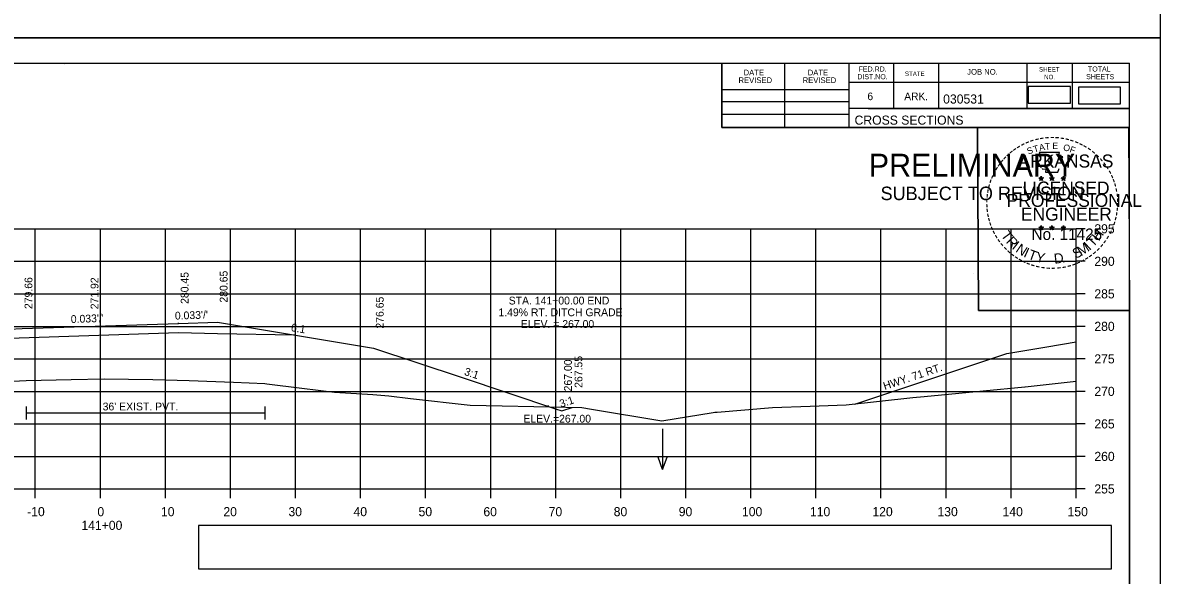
# Model space of a CAD drawing. Extents: x 285 to 4233, y -659 to 3710.
# Drawn here: x 527.3 to 702.2, y 2666.9 to 2751.9 of the extents above; entities that cross this region are included whole.
import ezdxf

# ---------------------------------------------------------------- set-up
doc = ezdxf.new("R2010")
doc.units = 0
for name, color, linetype in [('R_Alt Surface', 7, 'Continuous'), ('R_Axis', 7, 'Continuous'), ('R_Axis Annot', 7, 'Continuous'), ('R_Border', 7, 'Continuous'), ('R_Border PE', 7, 'Continuous'), ('R_Border Prem', 7, 'Continuous'), ('R_Exist Surface', 7, 'Continuous'), ('R_Fin Surface', 7, 'Continuous'), ('R_Grid', 7, 'Continuous'), ('R_No Plot', 7, 'Continuous'), ('R_Proposed Const Limits', 7, 'Continuous'), ('R_Water', 7, 'Continuous'), ('R_Water Annot', 7, 'Continuous'), ('R_Xsect Elev', 7, 'Continuous'), ('R_Xsect Slope', 7, 'Continuous')]:
    doc.layers.add(name, color=color, linetype=linetype)

msp = doc.modelspace()

# ---------------------------------------------------------------- linework, layer by layer
at = {"layer": 'R_Alt Surface'}
for points in [[(507.11, 2702.79), (517.28, 2703.12), (525.28, 2703.39), (551.28, 2704.24), (551.28, 2704.24), (557.28, 2704.12), (569.1, 2703.89)], [(527.86, 2692.9), (527.86, 2690.9)], [(527.86, 2691.9), (564.54, 2691.9)], [(564.54, 2692.9), (564.54, 2690.9)]]:
    msp.add_lwpolyline(points, dxfattribs=at)
at = {"layer": 'R_Axis'}
for p, q in [((689.28, 2680.21), (689.28, 2720.21)), ((690.68, 2720.21), (689.28, 2720.21)), ((690.68, 2715.21), (689.28, 2715.21)), ((690.68, 2710.21), (689.28, 2710.21)), ((690.68, 2705.21), (689.28, 2705.21)), ((690.68, 2700.21), (689.28, 2700.21)), ((690.68, 2695.21), (689.28, 2695.21)), ((690.68, 2690.21), (689.28, 2690.21)), ((690.68, 2685.21), (689.28, 2685.21)), ((389.28, 2680.21), (689.28, 2680.21)), ((529.28, 2678.81), (529.28, 2680.21)), ((539.28, 2678.81), (539.28, 2680.21)), ((549.28, 2678.81), (549.28, 2680.21)), ((559.28, 2678.81), (559.28, 2680.21)), ((569.28, 2678.81), (569.28, 2680.21)), ((579.28, 2678.81), (579.28, 2680.21)), ((589.28, 2678.81), (589.28, 2680.21)), ((599.28, 2678.81), (599.28, 2680.21)), ((609.28, 2678.81), (609.28, 2680.21)), ((619.28, 2678.81), (619.28, 2680.21)), ((629.28, 2678.81), (629.28, 2680.21)), ((639.28, 2678.81), (639.28, 2680.21)), ((649.28, 2678.81), (649.28, 2680.21)), ((659.28, 2678.81), (659.28, 2680.21)), ((669.28, 2678.81), (669.28, 2680.21)), ((679.28, 2678.81), (679.28, 2680.21)), ((689.28, 2678.81), (689.28, 2680.21)), ((690.68, 2680.21), (689.28, 2680.21))]:
    msp.add_line(p, q, dxfattribs=at)
at = {"layer": 'R_Axis Annot'}
for points in [[(681.93, 2739.53), (688.39, 2739.53), (688.39, 2742.09), (681.93, 2742.09)], [(689.66, 2739.45), (696.12, 2739.45), (696.12, 2742.01), (689.66, 2742.01)], [(554.36, 2667.93), (694.72, 2667.93), (694.72, 2674.59), (554.36, 2674.59)]]:
    msp.add_lwpolyline(points, close=True, dxfattribs=at)
at = {"layer": 'R_Border'}
for p, q in [((381.28, 2745.67), (697.46, 2745.67)), ((533.8, 2745.41), (533.8, 2745.41)), ((533.8, 2745.41), (533.8, 2745.41)), ((634.82, 2735.79), (634.82, 2745.67)), ((644.5, 2735.79), (644.5, 2745.67)), ((654.36, 2745.67), (654.36, 2735.79)), ((661.2, 2745.67), (661.2, 2738.73)), ((668.14, 2745.67), (668.14, 2738.73)), ((681.72, 2745.67), (681.72, 2738.73)), ((688.66, 2745.67), (688.66, 2738.73)), ((697.46, 2540.21), (697.46, 2745.67)), ((697.46, 2742.73), (654.36, 2742.73)), ((697.46, 2742.75), (697.46, 2742.75)), ((634.82, 2741.65), (654.36, 2741.65)), ((634.82, 2739.79), (654.36, 2739.79)), ((697.46, 2738.73), (654.36, 2738.73)), ((657.32, 2738.73), (697.46, 2738.73)), ((634.82, 2737.85), (654.36, 2737.85)), ((697.46, 2735.79), (634.82, 2735.79))]:
    msp.add_line(p, q, dxfattribs=at)
at = {"layer": 'R_Border PE'}
for p, q in [((683.54, 2728.04), (683.89, 2727.93)), ((683.54, 2728.04), (683.8, 2728)), ((683.54, 2728.04), (683.78, 2727.92)), ((683.68, 2727.64), (683.89, 2727.93)), ((683.89, 2728.3), (683.85, 2728.05)), ((683.89, 2727.93), (683.89, 2728.3)), ((683.89, 2728.3), (683.94, 2728.05)), ((684.24, 2728.04), (683.89, 2727.93)), ((684.11, 2727.64), (683.89, 2727.93)), ((684.24, 2728.04), (683.95, 2727.99)), ((684.11, 2727.64), (683.97, 2727.93)), ((684.24, 2728.04), (684.04, 2727.94)), ((685.21, 2728.04), (685.56, 2727.93)), ((685.21, 2728.04), (685.47, 2728)), ((685.21, 2728.04), (685.45, 2727.92)), ((685.35, 2727.64), (685.56, 2727.93)), ((685.56, 2728.3), (685.52, 2728.05)), ((685.56, 2727.93), (685.56, 2728.3)), ((685.56, 2728.3), (685.61, 2728.05)), ((685.91, 2728.04), (685.56, 2727.93)), ((685.78, 2727.64), (685.56, 2727.93)), ((685.91, 2728.04), (685.62, 2727.99)), ((685.78, 2727.64), (685.64, 2727.93)), ((685.91, 2728.04), (685.71, 2727.94)), ((686.98, 2728.03), (687.33, 2727.92)), ((686.98, 2728.03), (687.23, 2727.99)), ((686.98, 2728.03), (687.22, 2727.91)), ((687.11, 2727.62), (687.33, 2727.92)), ((687.33, 2728.29), (687.29, 2728.03)), ((687.33, 2727.92), (687.33, 2728.29)), ((687.33, 2728.29), (687.38, 2728.04)), ((687.67, 2728.03), (687.33, 2727.92)), ((687.54, 2727.62), (687.33, 2727.92)), ((687.67, 2728.03), (687.39, 2727.98)), ((687.54, 2727.62), (687.4, 2727.91)), ((687.67, 2728.03), (687.47, 2727.93)), ((683.68, 2727.64), (683.8, 2727.88)), ((683.68, 2727.64), (683.89, 2727.85)), ((684.11, 2727.64), (683.89, 2727.85)), ((685.35, 2727.64), (685.47, 2727.88)), ((685.35, 2727.64), (685.56, 2727.85)), ((685.78, 2727.64), (685.56, 2727.85)), ((687.11, 2727.62), (687.24, 2727.87)), ((687.11, 2727.62), (687.33, 2727.84)), ((687.54, 2727.62), (687.33, 2727.84)), ((683.54, 2720.47), (683.89, 2720.36)), ((683.54, 2720.47), (683.79, 2720.43)), ((683.54, 2720.47), (683.78, 2720.35)), ((683.67, 2720.06), (683.89, 2720.36)), ((683.67, 2720.06), (683.8, 2720.31)), ((683.67, 2720.06), (683.89, 2720.28)), ((683.89, 2720.72), (683.85, 2720.47)), ((683.89, 2720.36), (683.89, 2720.72)), ((683.89, 2720.72), (683.94, 2720.47)), ((684.24, 2720.47), (683.89, 2720.36)), ((684.1, 2720.06), (683.89, 2720.36)), ((684.1, 2720.06), (683.89, 2720.28)), ((684.24, 2720.47), (683.95, 2720.42)), ((684.1, 2720.06), (683.97, 2720.35)), ((684.24, 2720.47), (684.03, 2720.37)), ((685.21, 2720.47), (685.56, 2720.36)), ((685.21, 2720.47), (685.46, 2720.43)), ((685.21, 2720.47), (685.45, 2720.35)), ((685.34, 2720.06), (685.56, 2720.36)), ((685.34, 2720.06), (685.47, 2720.31)), ((685.34, 2720.06), (685.56, 2720.28)), ((685.56, 2720.72), (685.52, 2720.47)), ((685.56, 2720.36), (685.56, 2720.72)), ((685.56, 2720.72), (685.61, 2720.47)), ((685.91, 2720.47), (685.56, 2720.36)), ((685.77, 2720.06), (685.56, 2720.36)), ((685.77, 2720.06), (685.56, 2720.28)), ((685.91, 2720.47), (685.62, 2720.42)), ((685.77, 2720.06), (685.63, 2720.35)), ((685.91, 2720.47), (685.7, 2720.37)), ((686.98, 2720.46), (687.33, 2720.35)), ((686.98, 2720.46), (687.23, 2720.42)), ((686.98, 2720.46), (687.21, 2720.34)), ((687.11, 2720.05), (687.33, 2720.35)), ((687.11, 2720.05), (687.24, 2720.3)), ((687.11, 2720.05), (687.32, 2720.27)), ((687.33, 2720.71), (687.28, 2720.46)), ((687.54, 2720.05), (687.32, 2720.27)), ((687.33, 2720.35), (687.33, 2720.71)), ((687.33, 2720.71), (687.37, 2720.46)), ((687.67, 2720.46), (687.33, 2720.35)), ((687.54, 2720.05), (687.33, 2720.35)), ((687.67, 2720.46), (687.39, 2720.41)), ((687.54, 2720.05), (687.4, 2720.34)), ((687.67, 2720.46), (687.47, 2720.36))]:
    msp.add_line(p, q, dxfattribs=at)
for points in [[(683.59, 2731.92), (683.85, 2731.09)], [(687.1, 2731), (687.24, 2731.28), (686.55, 2731.26), (686.7, 2731.92), (683.59, 2731.92)], [(683.89, 2728.3), (684.11, 2727.64), (683.54, 2728.04), (684.24, 2728.04), (683.68, 2727.64), (683.89, 2728.3)], [(684.08, 2729.5), (684.08, 2729.41), (684.64, 2729.39), (684.59, 2728.92), (686.46, 2728.92), (686.66, 2729.46)], [(685.56, 2728.3), (685.78, 2727.64), (685.21, 2728.04), (685.91, 2728.04), (685.35, 2727.64), (685.56, 2728.3)], [(687.33, 2728.29), (687.54, 2727.62), (686.98, 2728.03), (687.67, 2728.03), (687.11, 2727.62), (687.33, 2728.29)], [(683.89, 2720.72), (684.1, 2720.06), (683.54, 2720.47), (684.24, 2720.47), (683.67, 2720.06), (683.89, 2720.72)], [(685.56, 2720.72), (685.77, 2720.06), (685.21, 2720.47), (685.91, 2720.47), (685.34, 2720.06), (685.56, 2720.72)], [(687.33, 2720.71), (687.54, 2720.05), (686.98, 2720.46), (687.67, 2720.46), (687.11, 2720.05), (687.33, 2720.71)]]:
    msp.add_lwpolyline(points, dxfattribs=at)
for centre, radius in [((683.89, 2727.93), 0.172), ((683.89, 2727.93), 0.145), ((683.89, 2727.93), 0.116), ((683.89, 2727.93), 0.0991), ((683.89, 2727.93), 0.0747), ((683.89, 2727.93), 0.0495), ((683.89, 2727.93), 0.0296), ((685.56, 2727.93), 0.172), ((685.56, 2727.93), 0.145), ((685.56, 2727.93), 0.116), ((685.56, 2727.93), 0.0991), ((685.56, 2727.93), 0.0747), ((685.56, 2727.93), 0.0495), ((685.56, 2727.93), 0.0296), ((687.33, 2727.92), 0.172), ((687.33, 2727.92), 0.145), ((687.33, 2727.92), 0.116), ((687.33, 2727.92), 0.0991), ((687.33, 2727.92), 0.0747), ((687.33, 2727.92), 0.0495), ((687.33, 2727.92), 0.0296), ((683.89, 2720.36), 0.172), ((683.89, 2720.36), 0.145), ((683.89, 2720.36), 0.116), ((683.89, 2720.36), 0.0991), ((683.89, 2720.36), 0.0747), ((683.89, 2720.36), 0.0495), ((683.89, 2720.36), 0.0296), ((685.56, 2720.36), 0.172), ((685.56, 2720.36), 0.145), ((685.56, 2720.36), 0.116), ((685.56, 2720.36), 0.0991), ((685.56, 2720.36), 0.0747), ((685.56, 2720.36), 0.0495), ((685.56, 2720.36), 0.0296), ((687.32, 2720.35), 0.172), ((687.32, 2720.35), 0.145), ((687.32, 2720.35), 0.116), ((687.32, 2720.35), 0.0991), ((687.32, 2720.35), 0.0747), ((687.32, 2720.35), 0.0495), ((687.32, 2720.35), 0.0296)]:
    msp.add_circle(centre, radius, dxfattribs=at)
at = {"layer": 'R_Exist Surface'}
msp.add_lwpolyline([(523.67, 2696.7), (527.86, 2696.9), (534.8, 2697.03), (539.86, 2697.14), (547.36, 2697.01), (552.95, 2696.9), (559.74, 2696.63), (564.54, 2696.44), (564.87, 2696.39), (570.23, 2695.7), (575.25, 2695.11), (581.14, 2694.73), (583.64, 2694.51), (586.97, 2694.12), (596.14, 2693.11), (610.81, 2692.78), (613.3, 2692.72), (614.76, 2692.49), (625.6, 2690.68), (633.47, 2691.94), (633.72, 2691.99), (634.1, 2692.02), (642.59, 2692.72), (648.37, 2692.95), (653.95, 2693.12), (664.19, 2694.26), (665.9, 2694.43), (668.6, 2694.7), (681.41, 2695.89), (681.43, 2695.9), (689.28, 2696.77)], dxfattribs=at)
at = {"layer": 'R_Fin Surface'}
for points in [[(464.01, 2692.69), (467.95, 2691.38), (497.28, 2701.15), (517.28, 2704.48), (525.28, 2704.8), (527.28, 2704.87), (551.28, 2705.66), (557.28, 2705.86), (581.28, 2701.86), (594.75, 2697.37), (609.26, 2692.53), (610.21, 2692.21), (611.83, 2692.75)], [(655.28, 2693.26), (673.41, 2699.31), (678.61, 2701.04), (684.79, 2702.07), (689.28, 2702.82)]]:
    msp.add_lwpolyline(points, dxfattribs=at)
at = {"layer": 'R_Grid'}
for p, q in [((389.28, 2720.21), (689.28, 2720.21)), ((529.28, 2680.21), (529.28, 2720.21)), ((539.28, 2680.21), (539.28, 2720.21)), ((549.28, 2680.21), (549.28, 2720.21)), ((559.28, 2680.21), (559.28, 2720.21)), ((569.28, 2680.21), (569.28, 2720.21)), ((579.28, 2680.21), (579.28, 2720.21)), ((589.28, 2680.21), (589.28, 2720.21)), ((599.28, 2680.21), (599.28, 2720.21)), ((609.28, 2680.21), (609.28, 2720.21)), ((619.28, 2680.21), (619.28, 2720.21)), ((629.28, 2680.21), (629.28, 2720.21)), ((639.28, 2680.21), (639.28, 2720.21)), ((649.28, 2680.21), (649.28, 2720.21)), ((659.28, 2680.21), (659.28, 2720.21)), ((669.28, 2680.21), (669.28, 2720.21)), ((679.28, 2680.21), (679.28, 2720.21)), ((689.28, 2680.21), (689.28, 2720.21)), ((389.28, 2715.21), (689.28, 2715.21)), ((389.28, 2710.21), (689.28, 2710.21)), ((389.28, 2705.21), (689.28, 2705.21)), ((389.28, 2700.21), (689.28, 2700.21)), ((389.28, 2695.21), (689.28, 2695.21)), ((389.28, 2690.21), (689.28, 2690.21)), ((389.28, 2685.21), (689.28, 2685.21)), ((389.28, 2680.21), (689.28, 2680.21))]:
    msp.add_line(p, q, dxfattribs=at)
at = {"layer": 'R_No Plot'}
for p, q in [((368.88, 2749.57), (702.21, 2749.57)), ((368.88, 2749.56), (702.21, 2749.56)), ((673.49, 2713.33), (673.49, 2713.33))]:
    msp.add_line(p, q, dxfattribs=at)
for points in [[(368.87, 2962.9), (702.21, 2962.9), (702.21, 2749.56), (368.87, 2749.56)], [(368.87, 2749.56), (702.21, 2749.56), (702.21, 2536.23), (368.87, 2536.23)], [(615.2, 2745.67), (634.82, 2745.67), (634.82, 2735.79), (650.93, 2735.79), (674.13, 2735.79), (674.25, 2707.63), (697.46, 2707.63), (697.46, 2540.21), (381.28, 2540.21), (381.28, 2745.67)], [(674.13, 2735.79), (697.34, 2735.79), (697.46, 2707.63), (674.25, 2707.63)]]:
    msp.add_lwpolyline(points, close=True, dxfattribs=at)
at = {"layer": 'R_Proposed Const Limits'}
for points in [[(551.28, 2705.59), (551.28, 2705.62), (551.28, 2705.66), (551.28, 2705.7), (551.28, 2705.74)], [(608.21, 2692.92), (608.08, 2693.01)]]:
    msp.add_lwpolyline(points, dxfattribs=at)
at = {"layer": 'R_Water Annot'}
for p, q in [((625.71, 2689.45), (625.71, 2683.17)), ((625.71, 2683.17), (625.01, 2685.09)), ((625.71, 2683.17), (626.41, 2685.09))]:
    msp.add_line(p, q, dxfattribs=at)
at = {"layer": 'R_Xsect Elev'}
msp.add_line((539.28, 2697.12), (539.28, 2713.05), dxfattribs=at)

# ---------------------------------------------------------------- texts
at = {"layer": 'R_Axis Annot'}
for s, p in [('295', (692.08, 2719.51)), ('290', (692.08, 2714.51)), ('285', (692.08, 2709.51)), ('280', (692.08, 2704.51)), ('275', (692.08, 2699.51)), ('270', (692.08, 2694.51)), ('265', (692.08, 2689.51)), ('260', (692.08, 2684.51)), ('255', (692.08, 2679.51)), ('-10', (528.02, 2676.01)), ('0', (538.82, 2676.01)), ('10', (548.59, 2676.01)), ('20', (558.19, 2676.01)), ('30', (568.19, 2676.01)), ('40', (578.19, 2676.01)), ('50', (588.19, 2676.01)), ('60', (598.16, 2676.01)), ('70', (608.19, 2676.01)), ('80', (618.19, 2676.01)), ('90', (628.19, 2676.01)), ('100', (637.91, 2676.01)), ('110', (648.36, 2676.01)), ('120', (657.96, 2676.01)), ('130', (667.96, 2676.01)), ('140', (677.96, 2676.01)), ('150', (687.96, 2676.01)), ('141+00', (536.36, 2673.91))]:
    msp.add_text(s, height=1.4, dxfattribs=at).set_placement(p)
at = {"layer": 'R_Border'}
for s, height, p in [('DATE', 0.879, (638.16, 2743.8)), ('DATE', 0.879, (648.02, 2743.8)), ('DIST.NO.', 0.782, (655.64, 2743.21)), ('FED.RD.', 0.782, (655.84, 2744.39)), ('STATE', 0.684, (662.96, 2743.71)), ('JOB NO.', 0.879, (672.54, 2743.91)), ('SHEET', 0.684, (683.58, 2744.39)), ('NO.', 0.684, (684.36, 2743.21)), ('SHEETS', 0.782, (690.82, 2743.21)), ('TOTAL', 0.782, (691.1, 2744.39)), ('REVISED', 0.879, (637.38, 2742.62)), ('REVISED', 0.879, (647.24, 2742.62)), ('6', 1.17, (657.2, 2739.99)), ('ARK.', 1.172, (662.86, 2739.99)), ('030531', 1.4, (668.84, 2739.47)), ('CROSS SECTIONS', 1.4, (655.22, 2736.22))]:
    msp.add_text(s, height=height, rotation=360, dxfattribs=at).set_placement(p)
at = {"layer": 'R_Border PE'}
for s, height, rotation, p in [('-', 1.6, 28.7918, (681.07, 2732.46)), ('-', 1.6, 24.3072, (681.7, 2732.78)), ('-', 1.6, 19.1761, (682.33, 2733.05)), ('-', 1.6, 13.6301, (683.08, 2733.29)), ('A', 1, 11.2132, (683.68, 2732.18)), ('-', 1.6, 10.2193, (683.76, 2733.45)), ('T', 1, 6.0228, (684.53, 2732.35)), ('-', 1.6, 5.8968, (684.49, 2733.56)), ('-', 1.6, 0.1862, (685.26, 2733.63)), ('E', 1, 0.8323, (685.63, 2732.46)), ('-', 1.6, 357.743, (685.98, 2733.62)), ('-', 1.6, 352.1617, (686.73, 2733.56)), ('O', 1, 350.4515, (687.24, 2732.25)), ('-', 1.6, 347.2049, (687.45, 2733.45)), ('-', 1.6, 342.3362, (688.08, 2733.3)), ('-', 1.6, 337.8551, (688.82, 2733.07)), ('-', 1.6, 334.1211, (689.45, 2732.8)), ('-', 1.6, 42.9622, (678.98, 2730.9)), ('-', 1.6, 38.9507, (679.41, 2731.32)), ('-', 1.6, 36.2317, (679.89, 2731.7)), ('-', 1.6, 34.0636, (680.47, 2732.09)), ('ARKANSAS', 2, 360, (680.44, 2729.63)), ('S', 1, 21.594, (681.94, 2731.6)), ('T', 1, 16.4036, (682.85, 2731.93)), ('F', 1, 340.0707, (688.19, 2732.02)), ('-', 1.6, 329.6409, (690.03, 2732.52)), ('-', 1.6, 325.8627, (690.67, 2732.16)), ('-', 1.6, 320.5297, (691.28, 2731.73)), ('-', 1.6, 315.5786, (691.88, 2731.24)), ('-', 1.6, 58.0706, (677.39, 2728.84)), ('-', 1.6, 54.2325, (677.72, 2729.37)), ('-', 1.6, 50.6142, (678.13, 2729.94)), ('-', 1.6, 48.423, (678.53, 2730.42)), ('-', 1.6, 309.8797, (692.45, 2730.69)), ('-', 1.6, 306.6522, (692.97, 2730.09)), ('-', 1.4, 303.6753, (693.46, 2729.52)), ('-', 1.6, 67.7743, (676.82, 2727.62)), ('-', 1.6, 62.8713, (677.08, 2728.23)), ('DWB', 0.01, 360, (683.88, 2727.93)), ('DWB', 0.01, 360, (685.55, 2727.93)), ('DWB', 0.01, 360, (687.31, 2727.92)), ('-', 1.6, 299.6684, (693.78, 2728.92)), ('-', 1.6, 294.6628, (694.1, 2728.3)), ('-', 1.6, 81.2013, (676.27, 2725.56)), ('-', 1.6, 75.461, (676.4, 2726.28)), ('-', 1.6, 72.3945, (676.6, 2726.99)), ('LICENSED', 2, 360, (681.04, 2725.48)), ('-', 1.6, 290.5728, (694.36, 2727.73)), ('-', 1.6, 285.1233, (694.59, 2727.15)), ('-', 1.6, 280.5493, (694.79, 2726.41)), ('-', 1.6, 89.0622, (676.17, 2724.17)), ('-', 1.6, 85.1863, (676.2, 2724.87)), ('PROFESSIONAL', 2, 360, (678.61, 2723.58)), ('-', 1.6, 276.5962, (694.96, 2725.64)), ('-', 1.6, 274.3301, (695.02, 2724.92)), ('-', 1.6, 94.1959, (676.21, 2723.45)), ('-', 1.6, 98.9479, (676.28, 2722.78)), ('ENGINEER', 2, 360, (680.8, 2721.46)), ('-', 1.6, 260.9953, (694.96, 2722.96)), ('-', 1.6, 263.5172, (695.03, 2723.62)), ('-', 1.6, 269.9407, (695.05, 2724.28)), ('-', 1.6, 101.7149, (676.41, 2722.05)), ('-', 1.6, 105.4578, (676.58, 2721.45)), ('-', 1.6, 109.0874, (676.79, 2720.82)), ('-', 1.6, 252.8681, (694.67, 2721.57)), ('-', 1.6, 255.7626, (694.85, 2722.29)), ('-', 1.6, 114.0643, (677.04, 2720.22)), ('-', 1.6, 115.7289, (677.35, 2719.61)), ('-', 1.6, 120.4471, (677.71, 2719.02)), ('T', 1.54, 306.0406, (677.65, 2719.2)), ('No. 11425', 1.757, 360, (682.43, 2718.5)), ('DWB', 0.01, 360, (683.88, 2720.35)), ('DWB', 0.01, 360, (685.55, 2720.35)), ('DWB', 0.01, 360, (687.31, 2720.34)), ('T', 1.54, 46.6444, (691.88, 2717.29)), ('H', 1.54, 54.6088, (692.77, 2718.23)), ('-', 1.6, 244.6197, (694.18, 2720.26)), ('-', 1.6, 247.8887, (694.45, 2720.89)), ('-', 1.6, 125.8934, (678.11, 2718.46)), ('-', 1.6, 130.7181, (678.57, 2717.91)), ('-', 1.6, 134.2238, (679.09, 2717.36)), ('R', 1.54, 314.005, (678.41, 2718.15)), ('I', 1.54, 321.9694, (679.31, 2717.22)), ('N', 1.54, 326.5002, (679.88, 2716.75)), ('M', 1.54, 32.6563, (690.03, 2715.97)), ('I', 1.54, 42.1136, (691.32, 2716.81)), ('-', 1.6, 231.2538, (692.96, 2718.29)), ('-', 1.6, 233.8452, (693.39, 2718.86)), ('-', 1.6, 239.0712, (693.79, 2719.51)), ('-', 1.6, 138.9338, (679.61, 2716.9)), ('-', 1.6, 144.6463, (680.17, 2716.49)), ('-', 1.6, 148.0898, (680.73, 2716.12)), ('I', 1.54, 335.3603, (681.09, 2715.96)), ('T', 1.54, 339.8912, (681.75, 2715.63)), ('Y', 1.54, 347.8556, (682.97, 2715.19)), ('D', 1.54, 6.3969, (685.95, 2714.83)), ('S', 1.54, 26.9312, (689.19, 2715.56)), ('-', 1.6, 212.2491, (690.87, 2716.36)), ('-', 1.6, 215.7363, (691.41, 2716.75)), ('-', 1.6, 221.0851, (691.96, 2717.22)), ('-', 1.6, 225.7653, (692.48, 2717.73)), ('-', 1.6, 151.5704, (681.31, 2715.8)), ('-', 1.6, 154.6002, (681.83, 2715.55)), ('-', 1.6, 158.5612, (682.46, 2715.29)), ('-', 1.6, 162.7983, (683.14, 2715.08)), ('-', 1.6, 167.5555, (683.86, 2714.92)), ('-', 1.6, 173.1155, (684.63, 2714.81)), ('-', 1.6, 176.5183, (685.38, 2714.75)), ('-', 1.6, 181.5918, (686.12, 2714.77)), ('-', 1.6, 185.8167, (686.93, 2714.85)), ('-', 1.6, 191.2858, (687.67, 2714.98)), ('.', 1.54, 13.7642, (687.14, 2714.96)), ('-', 1.6, 195.4743, (688.4, 2715.18)), ('-', 1.6, 200.7184, (689.07, 2715.42)), ('-', 1.6, 204.2516, (689.69, 2715.7)), ('-', 1.6, 207.3568, (690.32, 2716.01))]:
    msp.add_text(s, height=height, rotation=rotation, dxfattribs=at).set_placement(p)
at = {"layer": 'R_Border Prem'}
for s, height, p in [('PRELIMINARY', 3.5, (657.41, 2728.25)), ('DWB', 0.01, (658.16, 2730.1)), ('SUBJECT TO REVISION', 2.0751, (659.22, 2724.62))]:
    msp.add_text(s, height=height, rotation=360, dxfattribs=at).set_placement(p)
at = {"layer": 'R_Water'}
msp.add_text('HWY. 71 RT.', height=1.2, rotation=18.431, dxfattribs=at).set_placement((659.86, 2695.42))
msp.add_text("36' EXIST. PVT.", height=1.2, dxfattribs=at).set_placement((539.63, 2692.28))
at = {"layer": 'R_Xsect Elev'}
for s, p in [('279.66', (528.83, 2707.87)), ('271.92', (538.98, 2707.83)), ('280.45', (552.83, 2708.66)), ('280.65', (558.83, 2708.86)), ('276.65', (582.83, 2704.86)), ('267.00', (611.76, 2695.21)), ('267.55', (613.38, 2695.75))]:
    msp.add_text(s, height=1.2, rotation=90, dxfattribs=at).set_placement(p)
for s, p in [('STA. 141+00.00 END ', (602.05, 2708.57)), ('1.49% RT. DITCH GRADE', (600.47, 2706.77)), ('ELEV. = 267.00', (603.91, 2704.97)), ('ELEV.=267.00', (604.31, 2690.41))]:
    msp.add_text(s, height=1.2, dxfattribs=at).set_placement(p)
at = {"layer": 'R_Xsect Slope'}
for s, rotation, p in [("0.033'/'", 1.8837, (534.75, 2705.72)), ("0.033'/'", 1.8837, (550.75, 2706.24)), ('6:1', 350.5377, (568.51, 2704.49)), ('3:1', 341.5651, (595.11, 2697.77)), ('3:1', 18.4349, (610.08, 2692.69))]:
    msp.add_text(s, height=1.2, rotation=rotation, dxfattribs=at).set_placement(p)

doc.saveas('drawing.dxf')
